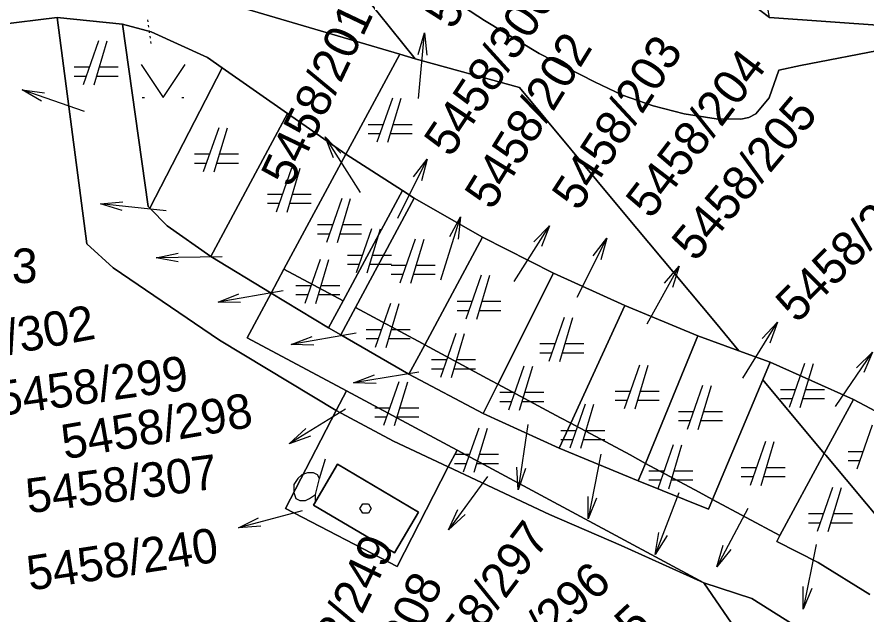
# Model space of a CAD drawing. Extents: x -263587 to -261993, y -1238795 to -1236748.
# Drawn here: x -262849.21 to -262822.15, y -1237170.71 to -1237151.67 of the extents above; entities that cross this region are included whole.
import ezdxf

# ---------------------------------------------------------------- set-up
doc = ezdxf.new("R2010")
doc.units = 0
doc.layers.add('Vrstva 1', color=7, linetype='Continuous')

msp = doc.modelspace()

# ---------------------------------------------------------------- linework, layer by layer
at = {"layer": 'Vrstva 1'}
for p, q in [((-262825.25, -1237151.69), (-262846.81, -1237135.13)), ((-262846.81, -1237135.13), (-262825.25, -1237151.69)), ((-262836.53, -1237153), (-262844.03, -1237143.69)), ((-262844.03, -1237143.69), (-262836.53, -1237153)), ((-262825.25, -1237151.69), (-262825.87, -1237148.31)), ((-262837.02, -1237152.85), (-262844.77, -1237150.57)), ((-262844.77, -1237150.57), (-262837.02, -1237152.85)), ((-262836.01, -1237150.68), (-262834.33, -1237151.78)), ((-262834.33, -1237151.78), (-262836.01, -1237150.68)), ((-262847.93, -1237151.69), (-262850.83, -1237152.04)), ((-262850.83, -1237152.04), (-262847.93, -1237151.69)), ((-262845.85, -1237151.9), (-262847.93, -1237151.69)), ((-262846.99, -1237158.89), (-262847.93, -1237151.69)), ((-262847.93, -1237151.69), (-262845.85, -1237151.9)), ((-262847.93, -1237151.69), (-262846.99, -1237158.89)), ((-262845.038, -1237151.827), (-262845.048, -1237151.758)), ((-262834.33, -1237151.78), (-262832.58, -1237152.83)), ((-262832.58, -1237152.83), (-262834.33, -1237151.78)), ((-262820.83, -1237152), (-262825.25, -1237151.69)), ((-262825.25, -1237151.69), (-262820.83, -1237152)), ((-262844.94, -1237152.14), (-262845.85, -1237151.9)), ((-262845.85, -1237151.9), (-262845.04, -1237157.7)), ((-262845.04, -1237157.7), (-262845.85, -1237151.9)), ((-262845.85, -1237151.9), (-262844.94, -1237152.14)), ((-262845.014, -1237152), (-262845.024, -1237151.931)), ((-262844.989, -1237152.173), (-262844.999, -1237152.104)), ((-262844.965, -1237152.347), (-262844.974, -1237152.277)), ((-262843.15, -1237152.96), (-262844.94, -1237152.14)), ((-262844.94, -1237152.14), (-262843.15, -1237152.96)), ((-262836.442, -1237152.863), (-262836.239, -1237152.179)), ((-262846.62, -1237152.43), (-262847.11, -1237153.83)), ((-262846.76, -1237153.83), (-262846.34, -1237152.43)), ((-262844.94, -1237152.52), (-262844.95, -1237152.451)), ((-262824.26, -1237153.22), (-262820.99, -1237152.58)), ((-262820.99, -1237152.58), (-262824.26, -1237153.22)), ((-262837.02, -1237152.85), (-262838.34, -1237155.3)), ((-262838.34, -1237155.3), (-262837.02, -1237152.85)), ((-262836.53, -1237153), (-262837.02, -1237152.85)), ((-262837.02, -1237152.85), (-262836.53, -1237153)), ((-262832.58, -1237152.83), (-262830.82, -1237153.74)), ((-262830.82, -1237153.74), (-262832.58, -1237152.83)), ((-262842.68, -1237153.29), (-262843.15, -1237152.96)), ((-262843.15, -1237152.96), (-262842.68, -1237153.29)), ((-262833.21, -1237153.92), (-262836.53, -1237153)), ((-262836.53, -1237153), (-262833.21, -1237153.92)), ((-262846.914, -1237153.27), (-262847.39, -1237153.27)), ((-262845.99, -1237153.27), (-262846.592, -1237153.27)), ((-262842.68, -1237153.29), (-262844.98, -1237157.76)), ((-262844.98, -1237157.76), (-262842.68, -1237153.29)), ((-262840.6, -1237154.74), (-262842.68, -1237153.29)), ((-262842.68, -1237153.29), (-262840.6, -1237154.74)), ((-262825.26, -1237154.25), (-262824.95, -1237153.36)), ((-262824.95, -1237153.36), (-262825.26, -1237154.25)), ((-262824.95, -1237153.36), (-262824.26, -1237153.22)), ((-262824.26, -1237153.22), (-262824.95, -1237153.36)), ((-262847.39, -1237153.55), (-262847.012, -1237153.55)), ((-262846.676, -1237153.55), (-262845.99, -1237153.55)), ((-262829.91, -1237157.88), (-262833.21, -1237153.92)), ((-262833.21, -1237153.92), (-262829.91, -1237157.88)), ((-262830.82, -1237153.74), (-262829.93, -1237154.16)), ((-262829.93, -1237154.16), (-262830.82, -1237153.74)), ((-262848.428, -1237154.351), (-262849.043, -1237153.988)), ((-262845.225, -1237154.23), (-262845.155, -1237154.23)), ((-262843.965, -1237154.23), (-262843.895, -1237154.23)), ((-262829.93, -1237154.16), (-262828.95, -1237154.5)), ((-262828.95, -1237154.5), (-262829.93, -1237154.16)), ((-262837.26, -1237154.26), (-262837.75, -1237155.66)), ((-262837.4, -1237155.66), (-262836.98, -1237154.26)), ((-262828.95, -1237154.5), (-262827.97, -1237154.75)), ((-262827.97, -1237154.75), (-262828.95, -1237154.5)), ((-262825.69, -1237154.75), (-262825.26, -1237154.25)), ((-262825.26, -1237154.25), (-262825.69, -1237154.75)), ((-262840.6, -1237154.74), (-262843.04, -1237159.3)), ((-262843.04, -1237159.3), (-262840.6, -1237154.74)), ((-262838.74, -1237156.04), (-262840.6, -1237154.74)), ((-262840.6, -1237154.74), (-262838.74, -1237156.04)), ((-262827.97, -1237154.75), (-262826.95, -1237154.91)), ((-262826.95, -1237154.91), (-262827.97, -1237154.75)), ((-262825.91, -1237154.87), (-262825.69, -1237154.75)), ((-262825.69, -1237154.75), (-262825.91, -1237154.87)), ((-262826.95, -1237154.91), (-262826.16, -1237154.92)), ((-262826.16, -1237154.92), (-262826.95, -1237154.91)), ((-262826.16, -1237154.92), (-262825.91, -1237154.87)), ((-262825.91, -1237154.87), (-262826.16, -1237154.92)), ((-262842.79, -1237155.2), (-262843.28, -1237156.6)), ((-262842.93, -1237156.6), (-262842.51, -1237155.2)), ((-262838.34, -1237155.3), (-262838.74, -1237156.04)), ((-262838.74, -1237156.04), (-262838.34, -1237155.3)), ((-262837.554, -1237155.1), (-262838.03, -1237155.1)), ((-262836.63, -1237155.1), (-262837.232, -1237155.1)), ((-262839.138, -1237156.153), (-262839.394, -1237155.486)), ((-262838.03, -1237155.38), (-262837.652, -1237155.38)), ((-262837.316, -1237155.38), (-262836.63, -1237155.38)), ((-262843.084, -1237156.04), (-262843.56, -1237156.04)), ((-262842.16, -1237156.04), (-262842.762, -1237156.04)), ((-262838.74, -1237156.04), (-262840.71, -1237159.7)), ((-262840.71, -1237159.7), (-262838.74, -1237156.04)), ((-262836.94, -1237157.19), (-262838.74, -1237156.04)), ((-262838.74, -1237156.04), (-262836.94, -1237157.19)), ((-262843.56, -1237156.32), (-262843.182, -1237156.32)), ((-262842.846, -1237156.32), (-262842.16, -1237156.32)), ((-262836.586, -1237156.762), (-262836.151, -1237156.197)), ((-262840.47, -1237156.48), (-262840.96, -1237157.88)), ((-262840.61, -1237157.88), (-262840.19, -1237156.48)), ((-262838.83, -1237160.71), (-262836.94, -1237157.19)), ((-262836.94, -1237157.19), (-262838.83, -1237160.71)), ((-262836.94, -1237157.19), (-262836.56, -1237157.44)), ((-262836.56, -1237157.44), (-262836.94, -1237157.19)), ((-262840.764, -1237157.32), (-262841.24, -1237157.32)), ((-262839.84, -1237157.32), (-262840.442, -1237157.32)), ((-262838.87, -1237157.45), (-262839.36, -1237158.85)), ((-262839.01, -1237158.85), (-262838.59, -1237157.45)), ((-262836.56, -1237157.44), (-262838.43, -1237160.92)), ((-262838.43, -1237160.92), (-262836.56, -1237157.44)), ((-262834.39, -1237158.68), (-262836.56, -1237157.44)), ((-262836.56, -1237157.44), (-262834.39, -1237158.68)), ((-262845.867, -1237157.833), (-262846.548, -1237157.62)), ((-262845.04, -1237157.7), (-262844.98, -1237157.76)), ((-262844.98, -1237157.76), (-262845.04, -1237157.7)), ((-262841.24, -1237157.6), (-262840.862, -1237157.6)), ((-262840.526, -1237157.6), (-262839.84, -1237157.6)), ((-262844.98, -1237157.76), (-262844.43, -1237158.32)), ((-262844.43, -1237158.32), (-262844.98, -1237157.76)), ((-262826.97, -1237161.4), (-262829.91, -1237157.88)), ((-262829.91, -1237157.88), (-262826.97, -1237161.4)), ((-262839.164, -1237158.29), (-262839.64, -1237158.29)), ((-262838.24, -1237158.29), (-262838.842, -1237158.29)), ((-262835.431, -1237158.663), (-262835.087, -1237158.038)), ((-262844.43, -1237158.32), (-262843.04, -1237159.3)), ((-262843.04, -1237159.3), (-262844.43, -1237158.32)), ((-262837.92, -1237158.42), (-262838.41, -1237159.82)), ((-262838.06, -1237159.82), (-262837.64, -1237158.42)), ((-262832.75, -1237158.832), (-262832.257, -1237158.315)), ((-262839.64, -1237158.57), (-262839.262, -1237158.57)), ((-262838.926, -1237158.57), (-262838.24, -1237158.57)), ((-262836.53, -1237158.74), (-262837.02, -1237160.14)), ((-262836.67, -1237160.14), (-262836.25, -1237158.74)), ((-262836.23, -1237162.11), (-262834.39, -1237158.68)), ((-262834.39, -1237158.68), (-262836.23, -1237162.11)), ((-262832.13, -1237159.83), (-262834.39, -1237158.68)), ((-262834.39, -1237158.68), (-262832.13, -1237159.83)), ((-262830.868, -1237159.275), (-262830.43, -1237158.712)), ((-262846.15, -1237159.66), (-262846.99, -1237158.89)), ((-262846.99, -1237158.89), (-262846.15, -1237159.66)), ((-262844.078, -1237159.47), (-262844.78, -1237159.34)), ((-262843.04, -1237159.3), (-262841.12, -1237160.46)), ((-262841.12, -1237160.46), (-262843.04, -1237159.3)), ((-262838.214, -1237159.26), (-262838.69, -1237159.26)), ((-262837.29, -1237159.26), (-262837.892, -1237159.26)), ((-262839.56, -1237159.39), (-262840.05, -1237160.79)), ((-262839.7, -1237160.79), (-262839.28, -1237159.39)), ((-262838.69, -1237159.54), (-262838.312, -1237159.54)), ((-262837.976, -1237159.54), (-262837.29, -1237159.54)), ((-262836.824, -1237159.58), (-262837.3, -1237159.58)), ((-262835.9, -1237159.58), (-262836.502, -1237159.58)), ((-262828.589, -1237160.145), (-262828.129, -1237159.599)), ((-262842.76, -1237161.96), (-262846.15, -1237159.66)), ((-262846.15, -1237159.66), (-262842.76, -1237161.96)), ((-262840.71, -1237159.7), (-262841.12, -1237160.46)), ((-262841.12, -1237160.46), (-262840.71, -1237159.7)), ((-262840.71, -1237159.7), (-262838.83, -1237160.71)), ((-262838.83, -1237160.71), (-262840.71, -1237159.7)), ((-262837.3, -1237159.86), (-262836.922, -1237159.86)), ((-262836.586, -1237159.86), (-262835.9, -1237159.86)), ((-262834.43, -1237159.89), (-262834.92, -1237161.29)), ((-262834.57, -1237161.29), (-262834.15, -1237159.89)), ((-262833.9, -1237163.36), (-262832.13, -1237159.83)), ((-262832.13, -1237159.83), (-262833.9, -1237163.36)), ((-262829.86, -1237160.86), (-262832.13, -1237159.83)), ((-262832.13, -1237159.83), (-262829.86, -1237160.86)), ((-262839.854, -1237160.23), (-262840.33, -1237160.23)), ((-262838.93, -1237160.23), (-262839.532, -1237160.23)), ((-262841.12, -1237160.46), (-262841.88, -1237161.88)), ((-262841.88, -1237161.88), (-262841.12, -1237160.46)), ((-262839.29, -1237161.57), (-262841.12, -1237160.46)), ((-262841.12, -1237160.46), (-262839.29, -1237161.57)), ((-262840.33, -1237160.51), (-262839.952, -1237160.51)), ((-262839.616, -1237160.51), (-262838.93, -1237160.51)), ((-262838.83, -1237160.71), (-262839.29, -1237161.57)), ((-262839.29, -1237161.57), (-262838.83, -1237160.71)), ((-262834.724, -1237160.73), (-262835.2, -1237160.73)), ((-262833.8, -1237160.73), (-262834.402, -1237160.73)), ((-262842.096, -1237160.765), (-262842.81, -1237160.746)), ((-262838.43, -1237160.92), (-262838.9, -1237161.79)), ((-262838.9, -1237161.79), (-262838.43, -1237160.92)), ((-262838.43, -1237160.92), (-262836.3, -1237162.07)), ((-262836.3, -1237162.07), (-262838.43, -1237160.92)), ((-262837.32, -1237160.79), (-262837.81, -1237162.19)), ((-262837.46, -1237162.19), (-262837.04, -1237160.79)), ((-262831.58, -1237164.6), (-262829.86, -1237160.86)), ((-262829.86, -1237160.86), (-262831.58, -1237164.6)), ((-262827.53, -1237161.82), (-262829.86, -1237160.86)), ((-262829.86, -1237160.86), (-262827.53, -1237161.82)), ((-262835.2, -1237161.01), (-262834.822, -1237161.01)), ((-262834.486, -1237161.01), (-262833.8, -1237161.01)), ((-262831.79, -1237161.24), (-262832.28, -1237162.64)), ((-262831.93, -1237162.64), (-262831.51, -1237161.24)), ((-262826.23, -1237162.3), (-262826.97, -1237161.4)), ((-262826.97, -1237161.4), (-262826.23, -1237162.3)), ((-262825.479, -1237161.908), (-262824.99, -1237161.388)), ((-262838.9, -1237161.79), (-262839.29, -1237161.57)), ((-262839.29, -1237161.57), (-262838.9, -1237161.79)), ((-262836.73, -1237163.04), (-262838.9, -1237161.79)), ((-262838.9, -1237161.79), (-262836.73, -1237163.04)), ((-262837.614, -1237161.63), (-262838.09, -1237161.63)), ((-262836.69, -1237161.63), (-262837.292, -1237161.63)), ((-262835.24, -1237161.75), (-262835.73, -1237163.15)), ((-262835.38, -1237163.15), (-262834.96, -1237161.75)), ((-262839.05, -1237164.2), (-262842.76, -1237161.96)), ((-262842.76, -1237161.96), (-262839.05, -1237164.2)), ((-262841.88, -1237161.88), (-262838.72, -1237163.57)), ((-262838.72, -1237163.57), (-262841.88, -1237161.88)), ((-262838.09, -1237161.91), (-262837.712, -1237161.91)), ((-262837.376, -1237161.91), (-262836.69, -1237161.91)), ((-262836.3, -1237162.07), (-262836.23, -1237162.11)), ((-262836.23, -1237162.11), (-262836.3, -1237162.07)), ((-262832.084, -1237162.08), (-262832.56, -1237162.08)), ((-262831.16, -1237162.08), (-262831.762, -1237162.08)), ((-262829.2, -1237165.88), (-262827.53, -1237161.82)), ((-262827.53, -1237161.82), (-262829.2, -1237165.88)), ((-262826.23, -1237162.3), (-262827.53, -1237161.82)), ((-262827.53, -1237161.82), (-262826.23, -1237162.3)), ((-262839.765, -1237162.118), (-262840.479, -1237162.1)), ((-262836.23, -1237162.11), (-262836.73, -1237163.04)), ((-262836.73, -1237163.04), (-262836.23, -1237162.11)), ((-262836.23, -1237162.11), (-262834.1, -1237163.25)), ((-262834.1, -1237163.25), (-262836.23, -1237162.11)), ((-262825.23, -1237162.66), (-262826.23, -1237162.3)), ((-262826.23, -1237162.3), (-262825.23, -1237162.66)), ((-262822.476, -1237162.835), (-262821.966, -1237162.336)), ((-262835.534, -1237162.59), (-262836.01, -1237162.59)), ((-262834.61, -1237162.59), (-262835.212, -1237162.59)), ((-262832.56, -1237162.36), (-262832.182, -1237162.36)), ((-262831.846, -1237162.36), (-262831.16, -1237162.36)), ((-262836.01, -1237162.87), (-262835.632, -1237162.87)), ((-262835.296, -1237162.87), (-262834.61, -1237162.87)), ((-262833.07, -1237162.79), (-262833.56, -1237164.19)), ((-262833.21, -1237164.19), (-262832.79, -1237162.79)), ((-262829.39, -1237162.75), (-262829.88, -1237164.15)), ((-262829.53, -1237164.15), (-262829.11, -1237162.75)), ((-262825.46, -1237163.22), (-262825.23, -1237162.66)), ((-262825.23, -1237162.66), (-262825.46, -1237163.22)), ((-262822.58, -1237163.85), (-262825.23, -1237162.66)), ((-262825.23, -1237162.66), (-262822.58, -1237163.85)), ((-262824.13, -1237162.7), (-262824.62, -1237164.1)), ((-262824.27, -1237164.1), (-262823.85, -1237162.7)), ((-262834.37, -1237164.29), (-262836.73, -1237163.04)), ((-262836.73, -1237163.04), (-262834.37, -1237164.29)), ((-262837.779, -1237163.343), (-262838.493, -1237163.317)), ((-262837.05, -1237163.28), (-262837.54, -1237164.68)), ((-262837.19, -1237164.68), (-262836.77, -1237163.28)), ((-262833.9, -1237163.36), (-262834.37, -1237164.29)), ((-262834.37, -1237164.29), (-262833.9, -1237163.36)), ((-262834.1, -1237163.25), (-262833.9, -1237163.36)), ((-262833.9, -1237163.36), (-262834.1, -1237163.25)), ((-262833.9, -1237163.36), (-262831.9, -1237164.43)), ((-262831.9, -1237164.43), (-262833.9, -1237163.36)), ((-262827.38, -1237163.4), (-262827.87, -1237164.8)), ((-262827.52, -1237164.8), (-262827.1, -1237163.4)), ((-262827.06, -1237167.03), (-262825.46, -1237163.22)), ((-262825.46, -1237163.22), (-262827.06, -1237167.03)), ((-262823.51, -1237165.57), (-262825.46, -1237163.22)), ((-262825.46, -1237163.22), (-262823.51, -1237165.57)), ((-262839.05, -1237164.2), (-262838.72, -1237163.57)), ((-262838.72, -1237163.57), (-262839.05, -1237164.2)), ((-262838.72, -1237163.57), (-262835.2, -1237165.46)), ((-262835.2, -1237165.46), (-262838.72, -1237163.57)), ((-262833.364, -1237163.63), (-262833.84, -1237163.63)), ((-262832.44, -1237163.63), (-262833.042, -1237163.63)), ((-262829.684, -1237163.59), (-262830.16, -1237163.59)), ((-262828.76, -1237163.59), (-262829.362, -1237163.59)), ((-262824.424, -1237163.54), (-262824.9, -1237163.54)), ((-262823.5, -1237163.54), (-262824.102, -1237163.54)), ((-262833.84, -1237163.91), (-262833.462, -1237163.91)), ((-262833.126, -1237163.91), (-262832.44, -1237163.91)), ((-262830.16, -1237163.87), (-262829.782, -1237163.87)), ((-262829.446, -1237163.87), (-262828.76, -1237163.87)), ((-262824.9, -1237163.82), (-262824.522, -1237163.82)), ((-262824.186, -1237163.82), (-262823.5, -1237163.82)), ((-262822.58, -1237163.85), (-262823.51, -1237165.57)), ((-262823.51, -1237165.57), (-262822.58, -1237163.85)), ((-262821.06, -1237164.65), (-262822.58, -1237163.85)), ((-262822.58, -1237163.85), (-262821.06, -1237164.65)), ((-262840.66, -1237167.32), (-262839.05, -1237164.2)), ((-262839.05, -1237164.2), (-262840.66, -1237167.32)), ((-262837.22, -1237165.17), (-262839.05, -1237164.2)), ((-262839.05, -1237164.2), (-262837.22, -1237165.17)), ((-262837.344, -1237164.12), (-262837.82, -1237164.12)), ((-262836.42, -1237164.12), (-262837.022, -1237164.12)), ((-262831.12, -1237164), (-262831.61, -1237165.4)), ((-262831.26, -1237165.4), (-262830.84, -1237164)), ((-262827.674, -1237164.24), (-262828.15, -1237164.24)), ((-262826.75, -1237164.24), (-262827.352, -1237164.24)), ((-262837.82, -1237164.4), (-262837.442, -1237164.4)), ((-262837.106, -1237164.4), (-262836.42, -1237164.4)), ((-262831.95, -1237165.4), (-262834.37, -1237164.29)), ((-262834.37, -1237164.29), (-262831.95, -1237165.4)), ((-262831.9, -1237164.43), (-262831.58, -1237164.6)), ((-262831.58, -1237164.6), (-262831.9, -1237164.43)), ((-262828.15, -1237164.52), (-262827.772, -1237164.52)), ((-262827.436, -1237164.52), (-262826.75, -1237164.52)), ((-262834.51, -1237164.76), (-262835, -1237166.16)), ((-262834.65, -1237166.16), (-262834.23, -1237164.76)), ((-262831.58, -1237164.6), (-262831.95, -1237165.4)), ((-262831.95, -1237165.4), (-262831.58, -1237164.6)), ((-262831.58, -1237164.6), (-262829.69, -1237165.61)), ((-262829.69, -1237165.61), (-262831.58, -1237164.6)), ((-262821.98, -1237164.67), (-262822.47, -1237166.07)), ((-262839.871, -1237165.01), (-262840.541, -1237165.256)), ((-262831.414, -1237164.84), (-262831.89, -1237164.84)), ((-262830.49, -1237164.84), (-262831.092, -1237164.84)), ((-262835.48, -1237165.99), (-262837.22, -1237165.17)), ((-262837.22, -1237165.17), (-262835.48, -1237165.99)), ((-262831.89, -1237165.12), (-262831.512, -1237165.12)), ((-262831.176, -1237165.12), (-262830.49, -1237165.12)), ((-262828.32, -1237165.29), (-262828.81, -1237166.69)), ((-262828.46, -1237166.69), (-262828.04, -1237165.29)), ((-262825.38, -1237165.18), (-262825.87, -1237166.58)), ((-262825.52, -1237166.58), (-262825.1, -1237165.18)), ((-262835.48, -1237165.99), (-262835.2, -1237165.46)), ((-262835.2, -1237165.46), (-262835.48, -1237165.99)), ((-262834.804, -1237165.6), (-262835.28, -1237165.6)), ((-262835.2, -1237165.46), (-262827.34, -1237169.68)), ((-262827.34, -1237169.68), (-262835.2, -1237165.46)), ((-262833.88, -1237165.6), (-262834.482, -1237165.6)), ((-262829.43, -1237166.44), (-262831.95, -1237165.4)), ((-262831.95, -1237165.4), (-262829.43, -1237166.44)), ((-262824.92, -1237168.18), (-262823.51, -1237165.57)), ((-262823.51, -1237165.57), (-262824.92, -1237168.18)), ((-262823.46, -1237165.62), (-262823.51, -1237165.57)), ((-262823.51, -1237165.57), (-262823.46, -1237165.62)), ((-262822.274, -1237165.51), (-262822.75, -1237165.51)), ((-262839.579, -1237166.367), (-262839.39, -1237165.737)), ((-262829.69, -1237165.61), (-262829.2, -1237165.88)), ((-262829.2, -1237165.88), (-262829.69, -1237165.61)), ((-262821.03, -1237168.53), (-262823.46, -1237165.62)), ((-262823.46, -1237165.62), (-262821.03, -1237168.53)), ((-262822.75, -1237165.79), (-262822.372, -1237165.79)), ((-262839.77, -1237167.21), (-262839.01, -1237165.91)), ((-262839.01, -1237165.91), (-262839.77, -1237167.21)), ((-262839.01, -1237165.91), (-262836.43, -1237167.43)), ((-262836.43, -1237167.43), (-262839.01, -1237165.91)), ((-262835.48, -1237165.99), (-262837.11, -1237169.16)), ((-262837.11, -1237169.16), (-262835.48, -1237165.99)), ((-262832.26, -1237167.51), (-262835.48, -1237165.99)), ((-262835.48, -1237165.99), (-262832.26, -1237167.51)), ((-262835.28, -1237165.88), (-262834.902, -1237165.88)), ((-262834.566, -1237165.88), (-262833.88, -1237165.88)), ((-262833.015, -1237166.045), (-262833.255, -1237166.718)), ((-262829.2, -1237165.88), (-262829.43, -1237166.44)), ((-262829.43, -1237166.44), (-262829.2, -1237165.88)), ((-262829.2, -1237165.88), (-262827.49, -1237166.8)), ((-262827.49, -1237166.8), (-262829.2, -1237165.88)), ((-262828.614, -1237166.13), (-262829.09, -1237166.13)), ((-262827.69, -1237166.13), (-262828.292, -1237166.13)), ((-262825.674, -1237166.02), (-262826.15, -1237166.02)), ((-262824.75, -1237166.02), (-262825.352, -1237166.02)), ((-262829.09, -1237166.41), (-262828.712, -1237166.41)), ((-262828.376, -1237166.41), (-262827.69, -1237166.41)), ((-262826.15, -1237166.3), (-262825.772, -1237166.3)), ((-262825.436, -1237166.3), (-262824.75, -1237166.3)), ((-262827.19, -1237167.34), (-262829.43, -1237166.44)), ((-262829.43, -1237166.44), (-262827.19, -1237167.34)), ((-262823.24, -1237166.65), (-262823.73, -1237168.05)), ((-262823.38, -1237168.05), (-262822.96, -1237166.65)), ((-262827.49, -1237166.8), (-262827.06, -1237167.03)), ((-262827.06, -1237167.03), (-262827.49, -1237166.8)), ((-262837.19, -1237168.73), (-262839.77, -1237167.21)), ((-262839.77, -1237167.21), (-262837.19, -1237168.73)), ((-262830.755, -1237166.991), (-262831.028, -1237167.65)), ((-262827.06, -1237167.03), (-262827.19, -1237167.34)), ((-262827.19, -1237167.34), (-262827.06, -1237167.03)), ((-262827.06, -1237167.03), (-262824.92, -1237168.18)), ((-262824.92, -1237168.18), (-262827.06, -1237167.03)), ((-262837.11, -1237169.16), (-262840.66, -1237167.32)), ((-262840.66, -1237167.32), (-262837.11, -1237169.16)), ((-262836.43, -1237167.43), (-262837.19, -1237168.73)), ((-262837.19, -1237168.73), (-262836.43, -1237167.43)), ((-262823.534, -1237167.49), (-262824.01, -1237167.49)), ((-262822.61, -1237167.49), (-262823.212, -1237167.49)), ((-262834.942, -1237167.513), (-262835.468, -1237167.996)), ((-262829.97, -1237168.49), (-262832.26, -1237167.51)), ((-262832.26, -1237167.51), (-262829.97, -1237168.49)), ((-262841.447, -1237167.885), (-262842.159, -1237167.93)), ((-262824.01, -1237167.77), (-262823.632, -1237167.77)), ((-262823.296, -1237167.77), (-262822.61, -1237167.77)), ((-262828.511, -1237168.177), (-262828.893, -1237168.78)), ((-262824.92, -1237168.18), (-262825.02, -1237168.37)), ((-262825.02, -1237168.37), (-262824.92, -1237168.18)), ((-262827.34, -1237169.68), (-262829.97, -1237168.49)), ((-262829.97, -1237168.49), (-262827.34, -1237169.68)), ((-262825.02, -1237168.37), (-262823.7, -1237169.04)), ((-262823.7, -1237169.04), (-262825.02, -1237168.37)), ((-262826.477, -1237168.62), (-262826.931, -1237169.171)), ((-262823.7, -1237169.04), (-262822.05, -1237170.05)), ((-262822.05, -1237170.05), (-262823.7, -1237169.04)), ((-262825.81, -1237170.18), (-262827.34, -1237169.68)), ((-262825.84, -1237171.86), (-262827.34, -1237169.68)), ((-262827.34, -1237169.68), (-262825.81, -1237170.18)), ((-262827.34, -1237169.68), (-262825.84, -1237171.86)), ((-262823.899, -1237169.86), (-262824.174, -1237170.519)), ((-262822.02, -1237172.57), (-262825.81, -1237170.18)), ((-262825.81, -1237170.18), (-262822.02, -1237172.57))]:
    msp.add_line(p, q, dxfattribs=at)
for points in [[(-262836.43, -1237154.27), (-262836.239, -1237152.179), (-262836.163, -1237152.889)], [(-262845.26, -1237153.18), (-262844.56, -1237154.23), (-262843.86, -1237153.18)], [(-262847.06, -1237154.68), (-262849.043, -1237153.988), (-262848.336, -1237154.086)], [(-262838.27, -1237157.26), (-262839.394, -1237155.486), (-262838.901, -1237156.003)], [(-262837.08, -1237158.08), (-262836.151, -1237156.197), (-262836.335, -1237156.886)], [(-262844.46, -1237157.84), (-262846.548, -1237157.62), (-262845.838, -1237157.554)], [(-262835.72, -1237160.04), (-262835.087, -1237158.038), (-262835.165, -1237158.747)], [(-262833.38, -1237160.09), (-262832.257, -1237158.315), (-262832.513, -1237158.982)], [(-262831.37, -1237160.59), (-262830.43, -1237158.712), (-262830.618, -1237159.401)], [(-262842.68, -1237159.31), (-262844.78, -1237159.34), (-262844.082, -1237159.19)], [(-262829.14, -1237161.44), (-262828.129, -1237159.599), (-262828.343, -1237160.28)], [(-262840.74, -1237160.39), (-262842.81, -1237160.746), (-262842.143, -1237160.489)], [(-262826.1, -1237163.17), (-262824.99, -1237161.388), (-262825.241, -1237162.056)], [(-262838.41, -1237161.74), (-262840.479, -1237162.1), (-262839.813, -1237161.842)], [(-262823.15, -1237164.07), (-262821.966, -1237162.336), (-262822.245, -1237162.993)], [(-262836.42, -1237162.98), (-262838.493, -1237163.317), (-262837.824, -1237163.067)], [(-262838.75, -1237164.16), (-262840.541, -1237165.256), (-262840.017, -1237164.771)], [(-262832.95, -1237164.64), (-262833.255, -1237166.718), (-262833.292, -1237166.005)], [(-262830.62, -1237165.59), (-262831.028, -1237167.65), (-262831.029, -1237166.936)], [(-262839.705, -1237167.06), (-262839.705, -1237166.871), (-262839.579, -1237166.367), (-262839.642, -1237166.241), (-262839.768, -1237166.178), (-262839.957, -1237166.178), (-262840.146, -1237166.241), (-262840.272, -1237166.367), (-262840.398, -1237166.556), (-262840.398, -1237166.808), (-262840.335, -1237166.997), (-262840.209, -1237167.06), (-262840.02, -1237167.06), (-262839.894, -1237166.997), (-262839.705, -1237166.871)], [(-262834.23, -1237166.3), (-262835.468, -1237167.996), (-262835.169, -1237167.348)], [(-262828.14, -1237166.82), (-262828.893, -1237168.78), (-262828.773, -1237168.077)], [(-262840.13, -1237167.39), (-262842.159, -1237167.93), (-262841.519, -1237167.615)], [(-262825.94, -1237167.32), (-262826.931, -1237169.171), (-262826.724, -1237168.488)], [(-262823.76, -1237168.46), (-262824.174, -1237170.519), (-262824.173, -1237169.805)]]:
    msp.add_lwpolyline(points, dxfattribs=at)
msp.add_lwpolyline([(-262838.02, -1237167.17), (-262837.93, -1237167.32), (-262838.02, -1237167.47), (-262838.2, -1237167.47), (-262838.29, -1237167.32), (-262838.2, -1237167.17)], close=True, dxfattribs=at)

# ---------------------------------------------------------------- texts
for s, rotation, p in [('5458/241', 61.02, (-262835.313, -1237152.107)), ('5458/300', 56.3218, (-262835.403, -1237156.174)), ('5458/201', 64.515, (-262840.493, -1237157.133)), ('5458/202', 58.3271, (-262834.082, -1237157.855)), ('5458/203', 56.952, (-262831.324, -1237157.888)), ('5458/204', 52.6548, (-262829.029, -1237158.138)), ('5458/205', 50.0192, (-262827.609, -1237159.497)), ('5458/206', 44.9772, (-262824.376, -1237161.45)), ('5458/302', 10.5997, (-262852.694, -1237163.032)), ('5458/299', 7.9641, (-262849.784, -1237164.379)), ('5458/298', 9.8549, (-262847.695, -1237165.757)), ('5458/307', 7.5057, (-262848.856, -1237167.475)), ('5458/297', 52.9986, (-262835.89, -1237173.172)), ('5458/240', 8.7663, (-262848.81, -1237169.936)), ('5458/249', 64.114, (-262839.838, -1237174.036)), ('5458/296', 41.5967, (-262834.819, -1237173.828)), ('5458/308', 64.6296, (-262838.251, -1237175.251)), ('5458/295', 42.8572, (-262833.442, -1237175.244))]:
    msp.add_text(s, height=1.1, rotation=rotation, dxfattribs=at).set_placement(p)
msp.add_text('5458/303', height=1.1, dxfattribs=at).set_placement((-262854.693, -1237160.14))

doc.saveas('drawing.dxf')
